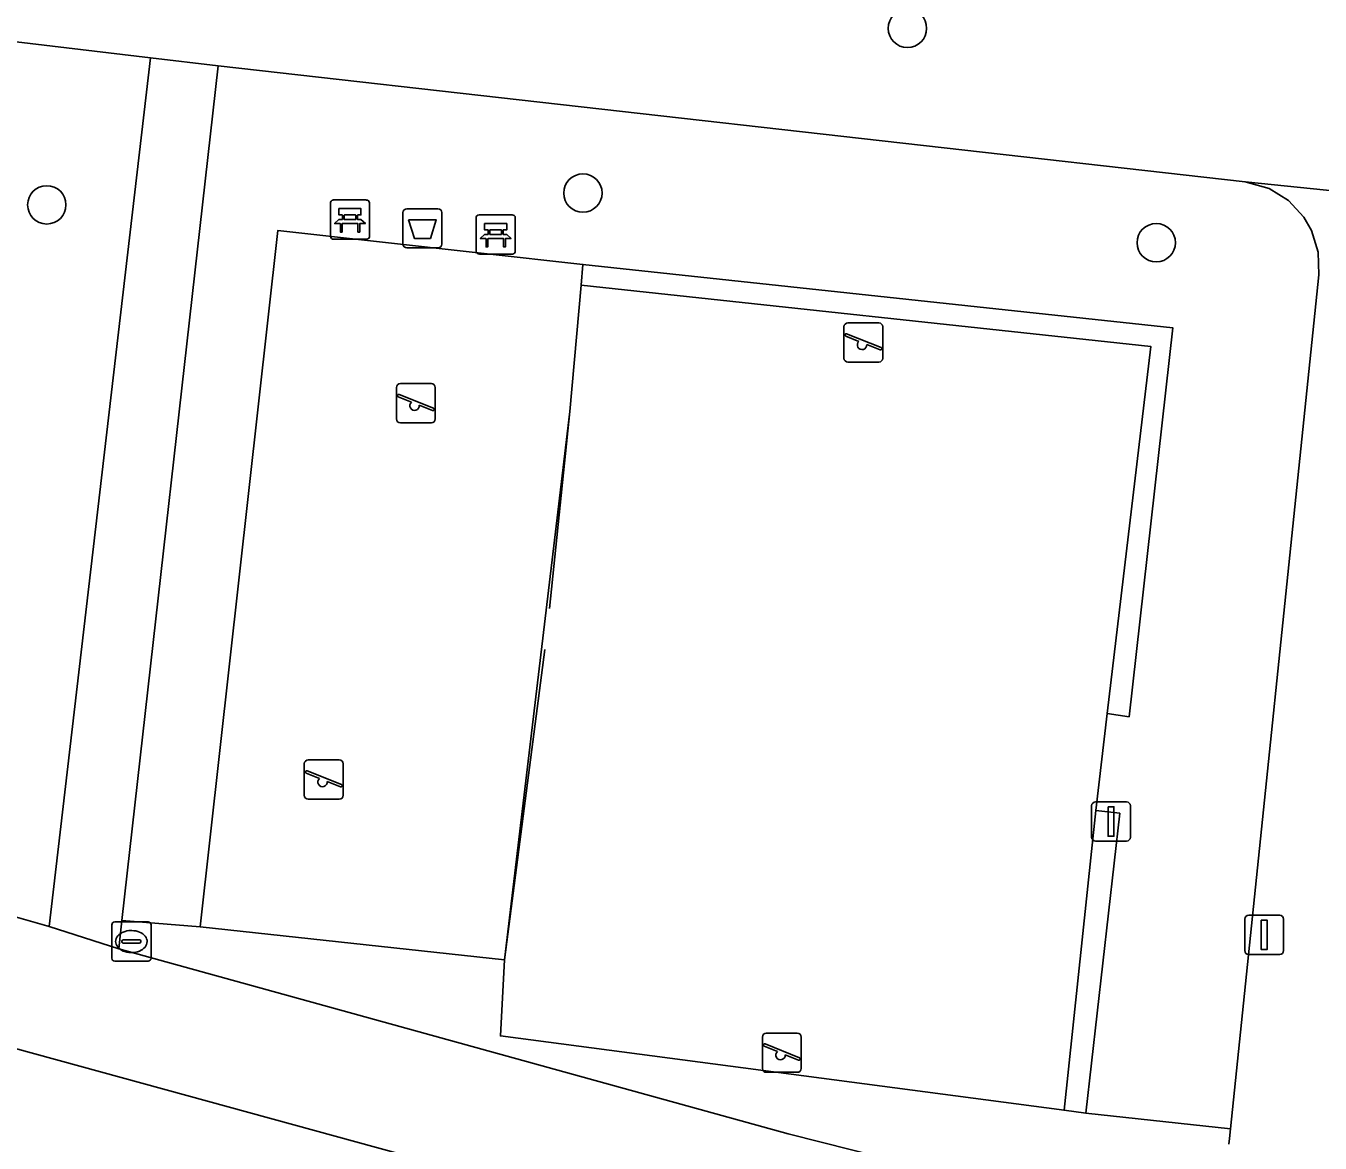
# Model space of a CAD drawing. Extents: x 162026 to 163502, y 387295 to 388169.
# Drawn here: x 162388.55 to 162421.53, y 387646.24 to 387674.72 of the extents above; entities that cross this region are included whole.
import ezdxf

# ---------------------------------------------------------------- set-up
doc = ezdxf.new("R2010")
doc.units = 0
for name, color, linetype in [('IMGEO_Afvalbak', 7, 'Continuous'), ('IMGEO_Bank', 7, 'Continuous'), ('IMGEO_Boom', 7, 'Continuous'), ('IMGEO_Groenvoorziening', 7, 'Continuous'), ('IMGEO_Haag', 7, 'Continuous'), ('IMGEO_Hek', 7, 'Continuous'), ('IMGEO_Lichtmast', 7, 'Continuous'), ('IMGEO_Parkeervlak_open', 7, 'Continuous'), ('IMGEO_Rioolput', 7, 'Continuous'), ('IMGEO_Speelvoorziening', 7, 'Continuous'), ('IMGEO_Terreindeel_zand', 7, 'Continuous'), ('IMGEO_Verkeersbordpaal', 7, 'Continuous'), ('IMGEO_Voetpad_open', 7, 'Continuous')]:
    doc.layers.add(name, color=color, linetype=linetype)

msp = doc.modelspace()

# ---------------------------------------------------------------- linework, layer by layer
at = {"layer": 'IMGEO_Afvalbak'}
for p, q in [((162398.257, 387670.059), (162399.047, 387670.059)), ((162399.047, 387670.059), (162398.257, 387670.059)), ((162398.157, 387669.159), (162398.157, 387669.959)), ((162398.157, 387669.959), (162398.157, 387669.159)), ((162399.147, 387669.959), (162399.147, 387669.159)), ((162399.147, 387669.159), (162399.147, 387669.959)), ((162399.047, 387669.059), (162398.257, 387669.059)), ((162398.257, 387669.059), (162399.047, 387669.059))]:
    msp.add_line(p, q, dxfattribs=at)
msp.add_lwpolyline([(162398.3, 387669.773), (162399.004, 387669.773), (162398.855, 387669.303), (162398.449, 387669.303), (162398.3, 387669.773)], dxfattribs=at)
for centre, start, end in [((162398.257, 387669.959), 90, 180), ((162398.257, 387669.959), 90, 180), ((162399.047, 387669.959), 0, 90), ((162399.047, 387669.959), 360, 90), ((162398.257, 387669.159), 180, 270), ((162398.257, 387669.159), 180, 270), ((162399.047, 387669.159), 270, 0), ((162399.047, 387669.159), 270, 0)]:
    msp.add_arc(centre, 0.1, start, end, dxfattribs=at)
at = {"layer": 'IMGEO_Bank'}
for p, q in [((162396.307, 387669.356), (162396.307, 387670.197)), ((162396.307, 387670.197), (162396.307, 387669.356)), ((162396.382, 387670.281), (162397.223, 387670.281)), ((162397.223, 387670.281), (162396.382, 387670.281)), ((162397.307, 387670.206), (162397.307, 387669.365)), ((162397.307, 387669.365), (162397.307, 387670.206)), ((162397.004, 387669.679), (162396.611, 387669.679)), ((162396.616, 387669.787), (162396.616, 387669.893)), ((162396.66, 387669.893), (162396.66, 387669.787)), ((162396.948, 387669.899), (162396.666, 387669.899)), ((162396.666, 387669.781), (162396.948, 387669.781)), ((162396.954, 387669.787), (162396.954, 387669.893)), ((162396.998, 387669.893), (162396.998, 387669.787)), ((162400.02, 387668.977), (162400.02, 387669.818)), ((162400.02, 387669.818), (162400.02, 387668.977)), ((162400.095, 387669.902), (162400.936, 387669.902)), ((162400.936, 387669.902), (162400.095, 387669.902)), ((162401.02, 387669.827), (162401.02, 387668.986)), ((162401.02, 387668.986), (162401.02, 387669.827)), ((162400.329, 387669.408), (162400.329, 387669.514)), ((162400.373, 387669.514), (162400.373, 387669.408)), ((162400.661, 387669.52), (162400.379, 387669.52)), ((162400.379, 387669.402), (162400.661, 387669.402)), ((162400.667, 387669.408), (162400.667, 387669.514)), ((162400.711, 387669.514), (162400.711, 387669.408)), ((162397.232, 387669.281), (162396.391, 387669.281)), ((162396.391, 387669.281), (162397.232, 387669.281)), ((162400.717, 387669.3), (162400.324, 387669.3)), ((162400.945, 387668.902), (162400.104, 387668.902)), ((162400.104, 387668.902), (162400.945, 387668.902))]:
    msp.add_line(p, q, dxfattribs=at)
for points in [[(162396.61, 387669.899), (162396.524, 387669.899), (162396.524, 387670.06), (162397.087, 387670.06), (162397.087, 387669.899), (162397.004, 387669.899)], [(162396.554, 387669.679), (162396.412, 387669.679), (162396.524, 387669.781), (162396.61, 387669.781)], [(162396.604, 387669.672), (162396.604, 387669.465), (162396.561, 387669.465), (162396.561, 387669.672)], [(162397.004, 387669.781), (162397.087, 387669.781), (162397.199, 387669.679), (162397.06, 387669.679)], [(162397.054, 387669.672), (162397.054, 387669.465), (162397.01, 387669.465), (162397.01, 387669.672)], [(162400.323, 387669.52), (162400.237, 387669.52), (162400.237, 387669.681), (162400.8, 387669.681), (162400.8, 387669.52), (162400.717, 387669.52)], [(162400.267, 387669.3), (162400.125, 387669.3), (162400.237, 387669.402), (162400.323, 387669.402)], [(162400.717, 387669.402), (162400.8, 387669.402), (162400.912, 387669.3), (162400.773, 387669.3)], [(162400.317, 387669.293), (162400.317, 387669.086), (162400.274, 387669.086), (162400.274, 387669.293)], [(162400.767, 387669.293), (162400.767, 387669.086), (162400.723, 387669.086), (162400.723, 387669.293)]]:
    msp.add_lwpolyline(points, dxfattribs=at)
for centre, radius, start, end in [((162396.385, 387670.203), 0.0779, 92.4484, 184.2845), ((162396.385, 387670.203), 0.0779, 92.4484, 184.2845), ((162397.229, 387670.203), 0.0779, 2.4484, 94.2845), ((162397.229, 387670.203), 0.0779, 2.4484, 94.2845), ((162396.554, 387669.672), 0.00671, 2.8957, 87.1043), ((162396.611, 387669.672), 0.00671, 92.8957, 177.1043), ((162396.609, 387669.892), 0.00671, 2.8957, 87.1043), ((162396.609, 387669.788), 0.00671, 272.8957, 357.1043), ((162396.666, 387669.892), 0.00671, 92.8957, 177.1043), ((162396.666, 387669.788), 0.00671, 182.8957, 267.1043), ((162396.948, 387669.892), 0.00671, 2.8957, 87.1043), ((162396.948, 387669.788), 0.00671, 272.8957, 357.1043), ((162397.005, 387669.892), 0.00671, 92.8957, 177.1043), ((162397.005, 387669.788), 0.00671, 182.8957, 267.1043), ((162397.003, 387669.672), 0.00671, 2.8957, 87.1043), ((162397.06, 387669.672), 0.00671, 92.8957, 177.1043), ((162400.098, 387669.824), 0.0779, 92.4484, 184.2845), ((162400.098, 387669.824), 0.0779, 92.4484, 184.2845), ((162400.942, 387669.824), 0.0779, 2.4484, 94.2845), ((162400.942, 387669.824), 0.0779, 2.4484, 94.2845), ((162396.385, 387669.359), 0.0779, 182.4484, 274.2845), ((162396.385, 387669.359), 0.0779, 182.4484, 274.2845), ((162397.229, 387669.359), 0.0779, 272.4484, 4.2845), ((162397.229, 387669.359), 0.0779, 272.4484, 4.2845), ((162400.322, 387669.513), 0.00671, 2.8957, 87.1043), ((162400.322, 387669.409), 0.00671, 272.8957, 357.1043), ((162400.379, 387669.513), 0.00671, 92.8957, 177.1043), ((162400.379, 387669.409), 0.00671, 182.8957, 267.1043), ((162400.661, 387669.513), 0.00671, 2.8957, 87.1043), ((162400.661, 387669.409), 0.00671, 272.8957, 357.1043), ((162400.718, 387669.513), 0.00671, 92.8957, 177.1043), ((162400.718, 387669.409), 0.00671, 182.8957, 267.1043), ((162400.267, 387669.293), 0.00671, 2.8957, 87.1043), ((162400.324, 387669.293), 0.00671, 92.8957, 177.1043), ((162400.716, 387669.293), 0.00671, 2.8957, 87.1043), ((162400.773, 387669.293), 0.00671, 92.8957, 177.1043), ((162400.098, 387668.98), 0.0779, 182.4484, 274.2845), ((162400.098, 387668.98), 0.0779, 182.4484, 274.2845), ((162400.942, 387668.98), 0.0779, 272.4484, 4.2845), ((162400.942, 387668.98), 0.0779, 272.4484, 4.2845)]:
    msp.add_arc(centre, radius, start, end, dxfattribs=at)
at = {"layer": 'IMGEO_Boom'}
for centre in [(162411.013, 387674.656), (162389.08, 387670.157), (162402.742, 387670.457), (162417.353, 387669.193)]:
    msp.add_circle(centre, 0.489, dxfattribs=at)
at = {"layer": 'IMGEO_Groenvoorziening'}
for points in [[(162391.724, 387673.904), (162386.507, 387674.529), (162383.585, 387649.934), (162383.634, 387650.123), (162383.724, 387650.386), (162383.838, 387650.64), (162383.973, 387650.883), (162384.13, 387651.113), (162384.307, 387651.328), (162384.502, 387651.526), (162384.714, 387651.706), (162384.941, 387651.866), (162385.182, 387652.005), (162385.434, 387652.123), (162385.696, 387652.217), (162385.965, 387652.287), (162386.239, 387652.334), (162386.516, 387652.355), (162386.794, 387652.352), (162387.071, 387652.324), (162387.344, 387652.271), (162389.14, 387651.759)], [(162421.482, 387668.951), (162421.311, 387669.506), (162421.118, 387669.842), (162420.724, 387670.268), (162420.231, 387670.574), (162419.619, 387670.747), (162393.448, 387673.699), (162390.996, 387651.915), (162392.985, 387651.756), (162394.971, 387669.506), (162402.744, 387668.639), (162417.774, 387667.026), (162416.661, 387657.107), (162416.102, 387657.19), (162415.812, 387654.714), (162416.425, 387654.647), (162415.558, 387647.005), (162419.244, 387646.605), (162421.5, 387668.371)], [(162402.744, 387668.639), (162402.697, 387668.114), (162417.216, 387666.542), (162416.102, 387657.19), (162416.661, 387657.107), (162417.774, 387667.026)], [(162415.812, 387654.714), (162416.102, 387657.19), (162417.216, 387666.542), (162402.697, 387668.114), (162402.412, 387664.89), (162400.746, 387650.912), (162400.639, 387648.972), (162415.007, 387647.078)], [(162416.425, 387654.647), (162415.812, 387654.714), (162415.007, 387647.078), (162415.558, 387647.005)]]:
    msp.add_lwpolyline(points, close=True, dxfattribs=at)
msp.add_lwpolyline([(162419.2, 387646.215), (162419.219, 387646.359), (162419.244, 387646.605), (162415.558, 387647.005), (162415.007, 387647.078), (162400.639, 387648.972), (162400.746, 387650.912), (162392.985, 387651.756), (162390.996, 387651.915), (162390.914, 387651.193), (162407.972, 387646.472), (162416.25, 387644.385)], dxfattribs=at)
at = {"layer": 'IMGEO_Haag'}
for points in [[(162402.744, 387668.639), (162402.697, 387668.114), (162417.216, 387666.542), (162416.102, 387657.19), (162416.661, 387657.107), (162417.774, 387667.026)], [(162415.007, 387647.078), (162415.558, 387647.005), (162416.425, 387654.647), (162415.812, 387654.714)]]:
    msp.add_lwpolyline(points, close=True, dxfattribs=at)
at = {"layer": 'IMGEO_Hek'}
for points in [[(162402.412, 387664.89), (162402.697, 387668.114)], [(162402.697, 387668.114), (162417.216, 387666.542), (162416.102, 387657.19)], [(162401.891, 387659.863), (162402.412, 387664.89)], [(162400.746, 387650.912), (162401.768, 387658.819)], [(162416.102, 387657.19), (162415.812, 387654.714)], [(162415.812, 387654.714), (162415.007, 387647.078), (162400.639, 387648.972), (162400.746, 387650.912)]]:
    msp.add_lwpolyline(points, dxfattribs=at)
at = {"layer": 'IMGEO_Lichtmast'}
for p, q in [((162419.61, 387651.147), (162419.61, 387651.947)), ((162419.61, 387651.947), (162419.61, 387651.147)), ((162419.71, 387652.047), (162420.5, 387652.047)), ((162420.5, 387652.047), (162419.71, 387652.047)), ((162420.6, 387651.947), (162420.6, 387651.147)), ((162420.6, 387651.147), (162420.6, 387651.947)), ((162420.5, 387651.047), (162419.71, 387651.047)), ((162419.71, 387651.047), (162420.5, 387651.047))]:
    msp.add_line(p, q, dxfattribs=at)
msp.add_lwpolyline([(162420.03, 387651.922), (162420.18, 387651.922), (162420.18, 387651.172), (162420.03, 387651.172), (162420.03, 387651.922)], dxfattribs=at)
for centre, start, end in [((162419.71, 387651.947), 90, 180), ((162419.71, 387651.947), 90, 180), ((162420.5, 387651.947), 0, 90), ((162420.5, 387651.947), 360, 90), ((162419.71, 387651.147), 180, 270), ((162419.71, 387651.147), 180, 270), ((162420.5, 387651.147), 270, 0), ((162420.5, 387651.147), 270, 0)]:
    msp.add_arc(centre, 0.1, start, end, dxfattribs=at)
at = {"layer": 'IMGEO_Parkeervlak_open'}
msp.add_lwpolyline([(162415.521, 387641.185), (162387.711, 387648.804)], dxfattribs=at)
at = {"layer": 'IMGEO_Rioolput'}
for p, q in [((162390.81, 387651.877), (162391.662, 387651.877)), ((162390.735, 387650.951), (162390.735, 387651.803)), ((162391.223, 387651.657), (162391.248, 387651.657)), ((162391.736, 387651.803), (162391.736, 387650.951)), ((162390.994, 387651.371), (162390.994, 387651.383)), ((162391.432, 387651.334), (162391.034, 387651.334)), ((162391.037, 387651.42), (162391.435, 387651.42)), ((162391.478, 387651.383), (162391.478, 387651.371)), ((162391.662, 387650.877), (162390.81, 387650.877)), ((162391.246, 387651.097), (162391.221, 387651.097))]:
    msp.add_line(p, q, dxfattribs=at)
for points in [[(162390.81, 387651.877), (162391.662, 387651.877)], [(162390.735, 387650.951), (162390.735, 387651.803)], [(162391.736, 387651.803), (162391.736, 387650.951)], [(162391.662, 387650.877), (162390.81, 387650.877)]]:
    msp.add_lwpolyline(points, dxfattribs=at)
for centre, radius, start, end in [((162390.812, 387651.801), 0.0765, 91.552, 178.448), ((162390.812, 387651.801), 0.0765, 91.552, 178.448), ((162391.66, 387651.801), 0.0765, 1.552, 88.448), ((162391.66, 387651.801), 0.0765, 1.552, 88.448), ((162391.034, 387651.38), 0.0403, 85.8775, 175.7526), ((162391.031, 387651.37), 0.0366, 178.938, 274.7102), ((162391.435, 387651.377), 0.043, 264.8664, 352.4533), ((162391.439, 387651.382), 0.0386, 1.7309, 96.639), ((162390.812, 387650.953), 0.0765, 181.552, 268.448), ((162390.812, 387650.953), 0.0765, 181.552, 268.448), ((162391.66, 387650.953), 0.0765, 271.552, 358.448), ((162391.66, 387650.953), 0.0765, 271.552, 358.448)]:
    msp.add_arc(centre, radius, start, end, dxfattribs=at)
for centre, major_axis, ratio, start_param, end_param in [((162391.222, 387651.377), (-0.387, 0.002), 0.722429, 4.712389, 7.853982), ((162391.247, 387651.377), (-0.39, 0.002), 0.717154, 1.570796, 4.712389)]:
    msp.add_ellipse(centre, major_axis=major_axis, ratio=ratio, start_param=start_param, end_param=end_param, dxfattribs=at)
at = {"layer": 'IMGEO_Speelvoorziening'}
for p, q in [((162409.395, 387666.248), (162409.395, 387667.048)), ((162409.395, 387667.048), (162409.395, 387666.248)), ((162409.495, 387667.148), (162410.285, 387667.148)), ((162410.285, 387667.148), (162409.495, 387667.148)), ((162410.385, 387667.048), (162410.385, 387666.248)), ((162410.385, 387666.248), (162410.385, 387667.048)), ((162409.778, 387666.676), (162409.439, 387666.813)), ((162409.464, 387666.873), (162410.34, 387666.52)), ((162410.316, 387666.46), (162409.976, 387666.597)), ((162410.285, 387666.148), (162409.495, 387666.148)), ((162409.495, 387666.148), (162410.285, 387666.148)), ((162397.99, 387664.7), (162397.99, 387665.5)), ((162397.99, 387665.5), (162397.99, 387664.7)), ((162398.09, 387665.6), (162398.88, 387665.6)), ((162398.88, 387665.6), (162398.09, 387665.6)), ((162398.98, 387665.5), (162398.98, 387664.7)), ((162398.98, 387664.7), (162398.98, 387665.5)), ((162398.373, 387665.128), (162398.034, 387665.265)), ((162398.059, 387665.325), (162398.935, 387664.972)), ((162398.911, 387664.912), (162398.571, 387665.049)), ((162398.88, 387664.6), (162398.09, 387664.6)), ((162398.09, 387664.6), (162398.88, 387664.6)), ((162395.643, 387655.107), (162395.643, 387655.907)), ((162395.643, 387655.907), (162395.643, 387655.107)), ((162395.743, 387656.007), (162396.533, 387656.007)), ((162396.533, 387656.007), (162395.743, 387656.007)), ((162396.633, 387655.907), (162396.633, 387655.107)), ((162396.633, 387655.107), (162396.633, 387655.907)), ((162396.026, 387655.535), (162395.687, 387655.672)), ((162395.712, 387655.732), (162396.588, 387655.379)), ((162396.564, 387655.319), (162396.224, 387655.456)), ((162396.533, 387655.007), (162395.743, 387655.007)), ((162395.743, 387655.007), (162396.533, 387655.007)), ((162407.316, 387648.143), (162407.316, 387648.943)), ((162407.316, 387648.943), (162407.316, 387648.143)), ((162407.416, 387649.043), (162408.206, 387649.043)), ((162408.206, 387649.043), (162407.416, 387649.043)), ((162408.306, 387648.943), (162408.306, 387648.143)), ((162408.306, 387648.143), (162408.306, 387648.943)), ((162407.699, 387648.571), (162407.36, 387648.708)), ((162407.385, 387648.768), (162408.261, 387648.415)), ((162408.237, 387648.355), (162407.897, 387648.492)), ((162408.206, 387648.043), (162407.416, 387648.043)), ((162407.416, 387648.043), (162408.206, 387648.043))]:
    msp.add_line(p, q, dxfattribs=at)
for centre, radius, start, end in [((162409.495, 387667.048), 0.1, 90, 180), ((162409.495, 387667.048), 0.1, 90, 180), ((162410.285, 387667.048), 0.1, 0, 90), ((162410.285, 387667.048), 0.1, 360, 90), ((162409.452, 387666.843), 0.0327, 68.078, 248.078), ((162409.857, 387666.586), 0.12, 130.9928, 5.1632), ((162410.328, 387666.49), 0.0327, 248.078, 68.078), ((162409.495, 387666.248), 0.1, 180, 270), ((162409.495, 387666.248), 0.1, 180, 270), ((162410.285, 387666.248), 0.1, 270, 0), ((162410.285, 387666.248), 0.1, 270, 0), ((162398.09, 387665.5), 0.1, 90, 180), ((162398.09, 387665.5), 0.1, 90, 180), ((162398.88, 387665.5), 0.1, 0, 90), ((162398.88, 387665.5), 0.1, 360, 90), ((162398.047, 387665.295), 0.0327, 68.078, 248.078), ((162398.452, 387665.038), 0.12, 130.9928, 5.1632), ((162398.923, 387664.942), 0.0327, 248.078, 68.078), ((162398.09, 387664.7), 0.1, 180, 270), ((162398.09, 387664.7), 0.1, 180, 270), ((162398.88, 387664.7), 0.1, 270, 0), ((162398.88, 387664.7), 0.1, 270, 0), ((162395.743, 387655.907), 0.1, 90, 180), ((162395.743, 387655.907), 0.1, 90, 180), ((162396.533, 387655.907), 0.1, 0, 90), ((162396.533, 387655.907), 0.1, 360, 90), ((162395.7, 387655.702), 0.0327, 68.078, 248.078), ((162396.105, 387655.445), 0.12, 130.9928, 5.1632), ((162396.576, 387655.349), 0.0327, 248.078, 68.078), ((162395.743, 387655.107), 0.1, 180, 270), ((162395.743, 387655.107), 0.1, 180, 270), ((162396.533, 387655.107), 0.1, 270, 0), ((162396.533, 387655.107), 0.1, 270, 0), ((162407.416, 387648.943), 0.1, 90, 180), ((162407.416, 387648.943), 0.1, 90, 180), ((162408.206, 387648.943), 0.1, 0, 90), ((162408.206, 387648.943), 0.1, 360, 90), ((162407.373, 387648.738), 0.0327, 68.078, 248.078), ((162407.778, 387648.481), 0.12, 130.9928, 5.1632), ((162408.249, 387648.385), 0.0327, 248.078, 68.078), ((162407.416, 387648.143), 0.1, 180, 270), ((162407.416, 387648.143), 0.1, 180, 270), ((162408.206, 387648.143), 0.1, 270, 0), ((162408.206, 387648.143), 0.1, 270, 0)]:
    msp.add_arc(centre, radius, start, end, dxfattribs=at)
at = {"layer": 'IMGEO_Terreindeel_zand'}
msp.add_lwpolyline([(162402.412, 387664.89), (162402.697, 387668.114), (162402.744, 387668.639), (162394.971, 387669.506), (162392.985, 387651.756), (162400.746, 387650.912)], close=True, dxfattribs=at)
at = {"layer": 'IMGEO_Verkeersbordpaal'}
for p, q in [((162415.707, 387654.038), (162415.707, 387654.838)), ((162415.707, 387654.838), (162415.707, 387654.038)), ((162415.807, 387654.938), (162416.597, 387654.938)), ((162416.597, 387654.938), (162415.807, 387654.938)), ((162416.697, 387654.838), (162416.697, 387654.038)), ((162416.697, 387654.038), (162416.697, 387654.838)), ((162416.597, 387653.938), (162415.807, 387653.938)), ((162415.807, 387653.938), (162416.597, 387653.938))]:
    msp.add_line(p, q, dxfattribs=at)
msp.add_lwpolyline([(162416.127, 387654.813), (162416.277, 387654.813), (162416.277, 387654.063), (162416.127, 387654.063), (162416.127, 387654.813)], dxfattribs=at)
for centre, start, end in [((162415.807, 387654.838), 90, 180), ((162415.807, 387654.838), 90, 180), ((162416.597, 387654.838), 0, 90), ((162416.597, 387654.838), 360, 90), ((162415.807, 387654.038), 180, 270), ((162415.807, 387654.038), 180, 270), ((162416.597, 387654.038), 270, 0), ((162416.597, 387654.038), 270, 0)]:
    msp.add_arc(centre, 0.1, start, end, dxfattribs=at)
at = {"layer": 'IMGEO_Voetpad_open'}
for points in [[(162354.825, 387677.763), (162355.06, 387677.88), (162355.305, 387677.976), (162355.557, 387678.05), (162355.815, 387678.1), (162356.076, 387678.128), (162356.339, 387678.132), (162356.601, 387678.112), (162386.507, 387674.529), (162391.724, 387673.904), (162393.448, 387673.699), (162419.619, 387670.747), (162425.088, 387670.179), (162433.168, 387742.074), (162432.585, 387742.149), (162431.245, 387742.321), (162427.027, 387742.863), (162362.56, 387750)], [(162425.088, 387670.179), (162419.619, 387670.747), (162420.231, 387670.574), (162420.724, 387670.268), (162421.118, 387669.842), (162421.311, 387669.506), (162421.482, 387668.951), (162421.5, 387668.371), (162419.244, 387646.605), (162419.219, 387646.359), (162419.2, 387646.215)], [(162422.058, 387643.213), (162416.654, 387644.301), (162416.45, 387644.334), (162416.25, 387644.385), (162407.972, 387646.472), (162390.914, 387651.193), (162389.14, 387651.759), (162387.344, 387652.271)], [(162387.711, 387648.804), (162415.521, 387641.185)]]:
    msp.add_lwpolyline(points, dxfattribs=at)
msp.add_lwpolyline([(162393.448, 387673.699), (162391.724, 387673.904), (162389.14, 387651.759), (162390.914, 387651.193), (162390.996, 387651.915)], close=True, dxfattribs=at)

doc.saveas('drawing.dxf')
